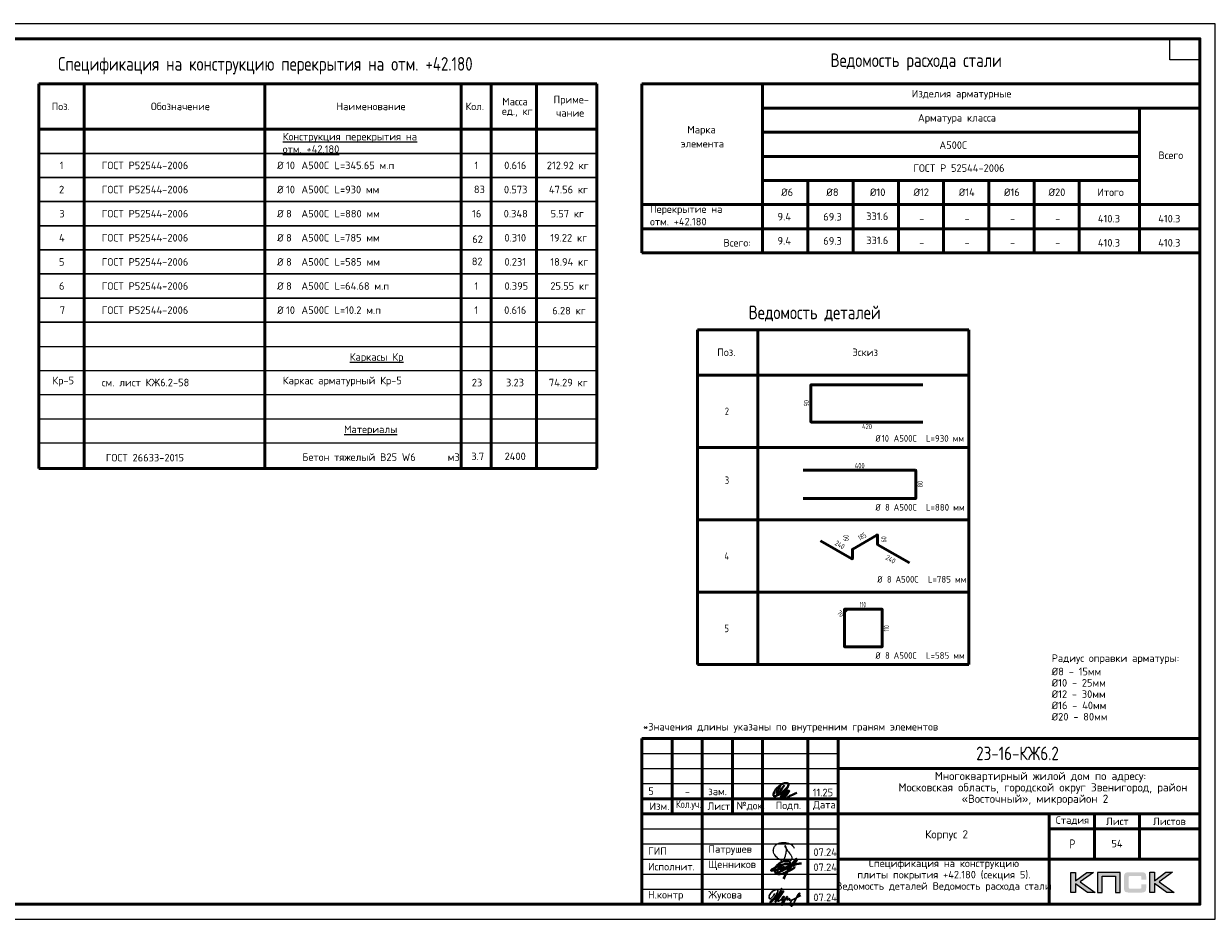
# Model space of a CAD drawing. Header units: millimetres. Extents: x 40580 to 1930067, y -240640 to 81020.
# Tile 679 of 686: x 1867950 to 1907227, y -239550 to -209850. Entities that reach past the tile are written whole.
import ezdxf

# ---------------------------------------------------------------- set-up
doc = ezdxf.new("R2010")
doc.units = ezdxf.units.MM
doc.layers.add('Standard', color=7, linetype='Continuous', lineweight=25)
doc.layers.add('Основная', color=7, linetype='Continuous', lineweight=40)
doc.styles.add('GOST 2.304', font='isocpeur.ttf', dxfattribs={"width": 0.8})
doc.styles.add('ISOCPEUR', font='isocpeur.ttf')

# ---------------------------------------------------------------- blocks, each defined once
blk = doc.blocks.new('яяя')
at = {"lineweight": 30}
for points in [[(345424, 110432), (345425, 110410), (345424, 110397), (345417, 110379), (345406, 110350), (345390, 110319), (345357, 110275), (345310, 110221), (345265, 110176), (345198, 110110), (345161, 110077), (345133, 110066), (345116, 110066), (345102, 110075), (345090, 110091), (345082, 110115), (345074, 110146), (345066, 110182), (345064, 110206), (345067, 110234), (345077, 110278), (345095, 110320), (345114, 110361), (345134, 110395), (345159, 110428), (345195, 110469), (345228, 110506), (345284, 110560), (345331, 110595), (345379, 110625), (345435, 110648), (345486, 110670), (345532, 110686), (345573, 110696), (345605, 110698), (345621, 110695), (345635, 110687), (345648, 110671), (345656, 110649), (345659, 110625), (345659, 110583), (345656, 110553), (345647, 110523), (345635, 110489), (345387, 110033), (345349, 109985), (345311, 109948), (345247, 109889), (345209, 109858), (345192, 109844), (345180, 109837), (345157, 109833), (345150, 109835), (345140, 109842), (345135, 109856), (345138, 109881), (345148, 109892), (345183, 109930), (345267, 110024), (345343, 110105), (345455, 110213), (345617, 110343), (345775, 110456), (345811, 110526), (345838, 110607), (345890, 110740), (345902, 110771), (345698, 110295), (345672, 110226), (345626, 110132), (345572, 110032), (345518, 109953), (345481, 109918), (345497, 110001), (345567, 110147), (345655, 110301), (345760, 110442)], [(345481, 109918), (345476, 109896), (345475, 109874), (345485, 109861), (345506, 109866), (345539, 109891), (345632, 109983), (345968, 110450), (346022, 110527), (346029, 110560), (346027, 110579), (346026, 110590), (346010, 110605), (345993, 110609), (345975, 110601), (345962, 110584), (345954, 110562), (345857, 110421), (345783, 110292), (345741, 110183), (345701, 110079), (345665, 109985), (345660, 109952), (345666, 109929), (345669, 109915), (345682, 109910), (345702, 109914), (345735, 109941), (345846, 110007), (346065, 110160), (346075, 110193), (346070, 110217), (346066, 110236), (346052, 110241), (346030, 110241), (346007, 110228), (345978, 110203), (345960, 110164), (345892, 110010), (345895, 109986), (345904, 109966), (345925, 109964), (345969, 109968), (346045, 110000), (346218, 110114), (346261, 110154), (346280, 110184), (346282, 110210), (346278, 110225), (346263, 110229), (346241, 110222), (346220, 110198), (346162, 110049), (345989, 109904), (345932, 109849), (345906, 109805), (345891, 109739), (345890, 109690), (345899, 109652), (345924, 109647), (345956, 109655), (345980, 109674), (346058, 109838), (346158, 110046), (346261, 110098), (346314, 110120), (346292, 110079), (346269, 110036), (346261, 110008), (346267, 109998), (346293, 109998), (346363, 110039), (346445, 110095), (346421, 110068), (346414, 110040), (346407, 110011), (346416, 109990), (346466, 109972), (346509, 109977), (346574, 109984), (347172, 110293)], [(346586, 109971), (346543, 109917), (346509, 109873), (346489, 109825), (346475, 109767), (346472, 109710), (346478, 109675), (346485, 109641), (346501, 109621), (346517, 109602), (346542, 109589), (346568, 109592), (346605, 109620), (346680, 109731), (346736, 109842), (346865, 110115), (346962, 110290), (346969, 110318), (346979, 110360), (347013, 110403), (347056, 110434), (347091, 110450), (347109, 110450), (347121, 110434), (347115, 110405), (347072, 110355), (347012, 110307), (346924, 110222)]]:
    blk.add_lwpolyline(points, dxfattribs=at)
blk = doc.blocks.new('Из_буфера32210')
at = {"color": 7, "lineweight": 25}
blk.add_lwpolyline([(357, 84), (386, 160), (399, 213), (405, 239), (412, 268), (420, 299), (427, 339), (434, 380), (437, 414), (438, 442), (436, 466), (430, 489), (425, 504), (417, 519), (409, 531), (405, 535), (403, 536), (400, 539), (394, 541), (387, 543), (383, 542), (379, 539), (377, 534), (377, 528), (379, 523), (438, 428), (470, 382), (484, 365), (504, 341), (528, 310), (551, 280), (562, 264), (575, 247), (582, 235), (589, 220), (599, 198), (606, 184), (610, 167), (611, 155), (612, 143), (611, 127), (609, 116), (603, 96), (596, 82), (588, 69), (579, 56), (563, 43), (551, 34), (539, 25), (524, 16), (511, 10), (494, 5), (481, 3), (456, 0), (432, 1), (415, 3), (396, 6), (375, 11), (355, 19), (336, 24), (310, 31), (293, 39), (269, 53), (243, 69), (223, 80), (202, 93), (180, 109), (152, 128), (126, 152), (98, 182), (77, 211), (52, 241), (32, 266), (20, 293), (8, 329), (3, 348), (1, 373), (0, 393), (1, 417), (6, 440), (13, 454), (20, 476), (26, 497), (38, 517), (47, 529), (60, 548), (75, 563), (95, 581), (115, 593), (135, 606), (161, 618), (187, 628), (213, 638), (251, 647), (282, 653), (319, 655), (353, 655), (384, 652), (418, 648), (460, 641), (503, 628), (544, 611), (579, 594), (611, 573), (639, 545), (666, 515), (679, 496), (694, 471)], dxfattribs=at)

msp = doc.modelspace()

# ---------------------------------------------------------------- hatches: boundary and pattern name
h = msp.add_hatch(color=256)
h.paths.add_polyline_path([(1903422.9, -237992.8), (1903195.4, -237992.8), (1902823.4, -238272.9), (1902823.4, -237992.8), (1902665.7, -237992.8), (1902665.7, -238664.9), (1902823.4, -238664.9), (1902823.4, -238369.7), (1903225.8, -238664.9), (1903477.5, -238664.9), (1902976.9, -238309.5)])
h.paths.add_polyline_path([(1903705.7, -238119.4), (1904151, -238119.4), (1904151, -238664.9), (1904307.3, -238664.9), (1904307.3, -237992.8), (1904140.7, -237992.8), (1903549.5, -237992.8), (1903549.5, -238151.8), (1903549.5, -238664.9), (1903705.7, -238664.9)])
h.paths.add_polyline_path([(1905445.5, -237989.4), (1905287.8, -237989.4), (1905287.8, -238662.2), (1905445.5, -238662.2), (1905445.5, -238366.2), (1905847.9, -238662.2), (1906099.6, -238662.2), (1905599, -238306), (1906045, -237989.4), (1905818.2, -237989.4), (1905445.5, -238269.4)])
msp.add_hatch(color=256).paths.add_polyline_path([(1905156.4, -238064), (1905154.4, -238056.4), (1905151.6, -238050.2), (1905148.1, -238044), (1905144.7, -238037.8), (1905141.2, -238032.9), (1905137.1, -238028.1), (1905132.9, -238023.2), (1905128.8, -238019.1), (1905123.2, -238015.6), (1905117.7, -238011.5), (1905111.5, -238008), (1905104.6, -238005.3), (1905097.7, -238002.5), (1905090.1, -237999.7), (1905082.4, -237997.7), (1905064.5, -237994.2), (1905045.1, -237991.4), (1905023.7, -237990), (1905000.2, -237989.4), (1904599.1, -237989.4), (1904575.6, -237990), (1904554.9, -237991.4), (1904534.8, -237994.2), (1904517.5, -237997.7), (1904509.2, -238000.4), (1904501.6, -238002.5), (1904494.7, -238005.3), (1904488.5, -238008.7), (1904482.2, -238011.5), (1904476, -238015.6), (1904471.2, -238019.1), (1904466.3, -238023.2), (1904462.2, -238028.1), (1904458.7, -238032.9), (1904454.6, -238037.8), (1904451.1, -238044), (1904448.4, -238050.2), (1904445.6, -238057.1), (1904442.8, -238064), (1904440.8, -238071.6), (1904437.3, -238088.2), (1904434.5, -238106.2), (1904432.5, -238126.3), (1904432.5, -238148.4), (1904432.5, -238502.4), (1904432.5, -238524.6), (1904434.5, -238544.6), (1904437.3, -238563.3), (1904440.8, -238579.9), (1904442.8, -238587.5), (1904445.6, -238594.4), (1904448.4, -238601.3), (1904451.1, -238607.5), (1904454.6, -238613.1), (1904458.7, -238618.6), (1904462.2, -238623.4), (1904466.3, -238628.3), (1904471.2, -238632.4), (1904476.7, -238635.9), (1904482.2, -238639.3), (1904488.5, -238642.8), (1904494.7, -238646.3), (1904502.3, -238648.3), (1904509.2, -238651.1), (1904517.5, -238653.2), (1904534.8, -238657.3), (1904554.9, -238659.4), (1904576.3, -238661.5), (1904599.1, -238662.2), (1905000.2, -238662.2), (1905023.7, -238661.5), (1905045.1, -238660.1), (1905064.5, -238657.3), (1905081.8, -238653.9), (1905090.1, -238651.1), (1905097.7, -238649), (1905104.6, -238646.3), (1905111.5, -238642.8), (1905117.7, -238640), (1905123.2, -238635.9), (1905128.8, -238632.4), (1905132.9, -238628.3), (1905137.1, -238624.1), (1905141.2, -238618.6), (1905144.7, -238613.8), (1905148.1, -238607.5), (1905151.6, -238601.3), (1905154.4, -238595.1), (1905156.4, -238587.5), (1905159.2, -238579.9), (1905162.7, -238563.3), (1905165.4, -238545.3), (1905166.8, -238524.6), (1905167.5, -238502.4), (1905167.5, -238391.1), (1905010.5, -238391.1), (1905010.5, -238481.7), (1905010.5, -238487.9), (1905009.8, -238494.1), (1905008.5, -238499.7), (1905007.1, -238505.2), (1905005, -238510), (1905002.9, -238514.2), (1905000.2, -238518.3), (1904996.7, -238521.8), (1904993.2, -238525.2), (1904989.1, -238528), (1904984.3, -238530.1), (1904979.4, -238532.2), (1904974.6, -238533.5), (1904968.4, -238534.2), (1904962.1, -238534.9), (1904955.9, -238535.6), (1904632.3, -238535.6), (1904626.8, -238534.9), (1904621.9, -238534.2), (1904617.8, -238532.2), (1904613.6, -238530.1), (1904609.5, -238527.3), (1904606, -238524.6), (1904602.6, -238521.1), (1904599.8, -238516.9), (1904597, -238512.8), (1904595, -238508.6), (1904592.9, -238503.8), (1904591.5, -238499), (1904589.4, -238489.3), (1904588.7, -238479.6), (1904588.7, -238156.7), (1904588.7, -238151.2), (1904589.4, -238145.6), (1904590.8, -238140.8), (1904592.2, -238135.9), (1904593.6, -238131.8), (1904595.6, -238128.3), (1904598.4, -238124.9), (1904601.2, -238121.4), (1904604.6, -238118.7), (1904608.1, -238115.9), (1904612.2, -238113.8), (1904616.4, -238112.4), (1904621.2, -238111.1), (1904626.1, -238110.4), (1904631.6, -238109.7), (1904637.1, -238109.7), (1904955.9, -238109.7), (1904962.1, -238109.7), (1904968.4, -238110.4), (1904973.9, -238111.7), (1904978.7, -238113.1), (1904983.6, -238115.2), (1904988.4, -238117.3), (1904992.6, -238120.7), (1904996, -238123.5), (1904999.5, -238127.6), (1905002.2, -238131.8), (1905005, -238135.9), (1905007.1, -238140.8), (1905008.5, -238145.6), (1905009.8, -238151.2), (1905010.5, -238157.4), (1905010.5, -238163.6), (1905010.5, -238237.6), (1905167.5, -238237.6), (1905167.5, -238148.4), (1905166.8, -238126.3), (1905165.4, -238106.2), (1905162.7, -238088.2), (1905158.5, -238071.6)])

# ---------------------------------------------------------------- linework, layer by layer
at = {"lineweight": 0}
for points in [[(1902665.7, -238664.9), (1902665.7, -237992.8), (1902823.4, -237992.8), (1902823.4, -238272.9), (1903195.4, -237992.8), (1903422.9, -237992.8), (1902976.9, -238309.5), (1903477.5, -238664.9), (1903225.8, -238664.9), (1902823.4, -238369.7), (1902823.4, -238664.9), (1902665.7, -238664.9)], [(1903705.7, -238664.9), (1903705.7, -238119.4), (1904151, -238119.4), (1904151, -238664.9), (1904307.3, -238664.9), (1904307.3, -237992.8), (1904140.7, -237992.8), (1903549.5, -237992.8), (1903549.5, -238151.8), (1903549.5, -238664.9), (1903705.7, -238664.9)], [(1905287.8, -238662.2), (1905287.8, -237989.4), (1905445.5, -237989.4), (1905445.5, -238269.4), (1905818.2, -237989.4), (1906045, -237989.4), (1905599, -238306), (1906099.6, -238662.2), (1905847.9, -238662.2), (1905445.5, -238366.2), (1905445.5, -238662.2), (1905287.8, -238662.2)]]:
    msp.add_lwpolyline(points, close=True, dxfattribs=at)
at = {"layer": 'Standard', "color": 7, "linetype": 'Continuous', "lineweight": 50, "transparency": 33554687}
for p, q in [((1868450, -211849.7), (1886950, -211849.7)), ((1868450, -224599.7), (1868450, -211849.7)), ((1869950, -211849.7), (1869950, -224599.7)), ((1875950, -211849.7), (1875950, -224599.7)), ((1882450, -211849.7), (1882450, -224599.7)), ((1883450, -211849.7), (1883450, -224599.7)), ((1884950, -211849.7), (1884950, -224599.7)), ((1886950, -211849.7), (1886950, -224599.7)), ((1888450, -211849.7), (1888450, -217449.7)), ((1888450, -211849.7), (1906950, -211849.7)), ((1892450, -211849.7), (1892450, -217449.7)), ((1906950, -211849.7), (1906950, -217449.7)), ((1892450, -212649.7), (1906950, -212649.7)), ((1904950, -212649.7), (1904950, -217449.7)), ((1906950, -212649.7), (1906950, -217449.7)), ((1868450, -213349.7), (1886950, -213349.7)), ((1892450, -213449.7), (1892450, -217449.7)), ((1892450, -213449.7), (1904950, -213449.7)), ((1892450, -214249.7), (1904950, -214249.7)), ((1892450, -215049.7), (1892450, -217449.7)), ((1892450, -215049.7), (1892450, -217449.7)), ((1892450, -215049.7), (1892450, -217449.7)), ((1892450, -215049.7), (1892450, -217449.7)), ((1892450, -215049.7), (1892450, -217449.7)), ((1892450, -215049.7), (1904950, -215049.7)), ((1893950, -215049.7), (1893950, -217449.7)), ((1893950, -215049.7), (1893950, -217449.7)), ((1895450, -215049.7), (1895450, -217449.7)), ((1896950, -215049.7), (1896950, -217449.7)), ((1898450, -215049.7), (1898450, -217449.7)), ((1899950, -215049.7), (1899950, -217449.7)), ((1901450, -215049.7), (1901450, -217449.7)), ((1902950, -215049.7), (1902950, -217449.7)), ((1902950, -215049.7), (1902950, -217449.7)), ((1888450, -215849.7), (1906950, -215849.7)), ((1888450, -216649.7), (1906950, -216649.7)), ((1888450, -217449.7), (1906950, -217449.7)), ((1906950, -217449.7), (1888450, -217449.7)), ((1888450, -217449.7), (1906950, -217449.7)), ((1890285.7, -220003), (1899285.7, -220003)), ((1890285.7, -221503), (1890285.7, -220003)), ((1892285.7, -221503), (1892285.7, -220003)), ((1899285.7, -221503), (1899285.7, -220003)), ((1899285.7, -221503), (1899285.7, -220003)), ((1890285.7, -221503), (1899285.7, -221503)), ((1890285.7, -221503), (1890285.7, -223903)), ((1890285.7, -221503), (1899285.7, -221503)), ((1892285.7, -221503), (1892285.7, -223903)), ((1899285.7, -221503), (1899285.7, -223903)), ((1899285.7, -221503), (1899285.7, -223903)), ((1894046.8, -223045.5), (1894046.8, -221841.8)), ((1894063.9, -221824.7), (1897760.4, -221824.7)), ((1897760.4, -223062.6), (1894063.9, -223062.6)), ((1890285.7, -223903), (1899285.7, -223903)), ((1890285.7, -223903), (1890285.7, -226303)), ((1890285.7, -223903), (1899285.7, -223903)), ((1892285.7, -223903), (1892285.7, -226303)), ((1899285.7, -223903), (1899285.7, -226303)), ((1899285.7, -223903), (1899285.7, -226303)), ((1868450, -224599.7), (1886950, -224599.7)), ((1893791, -224659.7), (1897517.1, -224659.7)), ((1897528.1, -224670.7), (1897528.1, -225583)), ((1897517.1, -225594), (1893791, -225594)), ((1890285.7, -226303), (1899285.7, -226303)), ((1890285.7, -226303), (1890285.7, -231103)), ((1890285.7, -226303), (1899285.7, -226303)), ((1892285.7, -226303), (1892285.7, -231103)), ((1899285.7, -226303), (1899285.7, -231103)), ((1899285.7, -226303), (1899285.7, -231103)), ((1895404.2, -227593.3), (1894374.2, -226998.6)), ((1896239.9, -226806.1), (1895435.4, -227270.6)), ((1896263.3, -227115.3), (1896263.3, -226819.6)), ((1895427.6, -227284.1), (1895427.6, -227579.8)), ((1897316.7, -227732.4), (1896271.1, -227128.8)), ((1890285.7, -228703), (1899285.7, -228703)), ((1895164.2, -229325.3), (1895164.2, -229276.3)), ((1895164.2, -230503.1), (1895164.2, -229276.3)), ((1895205.5, -229371.1), (1895167.4, -229333)), ((1895175, -229265.5), (1896401.9, -229265.5)), ((1895175, -229265.5), (1895224, -229265.5)), ((1895231.7, -229268.6), (1895269.8, -229306.8)), ((1896412.7, -229276.3), (1896412.7, -230503.1)), ((1896401.9, -230514), (1895175, -230514)), ((1890285.7, -231103), (1899285.7, -231103)), ((1888450, -239049.8), (1888450, -233549.8)), ((1888450, -233549.8), (1906950, -233549.8)), ((1889450, -236049.8), (1889450, -233549.8)), ((1890450, -239049.8), (1890450, -233549.8)), ((1891450, -236049.8), (1891450, -233549.8)), ((1892450, -239049.8), (1892450, -233549.8)), ((1893950, -239049.8), (1893950, -233549.8)), ((1894950, -239049.8), (1894950, -233549.8)), ((1894950, -234549.8), (1906950, -234549.8)), ((1888450, -235549.8), (1894950, -235549.8)), ((1888450, -235549.8), (1894950, -235549.8)), ((1888450, -236049.8), (1894950, -236049.8)), ((1888450, -236049.8), (1894950, -236049.8)), ((1894950, -236049.8), (1906950, -236049.8)), ((1901950, -237549.8), (1901950, -236049.8)), ((1903450, -237549.8), (1903450, -236049.8)), ((1904950, -237549.8), (1904950, -236049.8)), ((1901950, -236549.8), (1906950, -236549.8)), ((1894950, -237549.8), (1906950, -237549.8)), ((1901950, -239049.8), (1901950, -237549.8)), ((1901950, -239049.8), (1901950, -237549.8))]:
    msp.add_line(p, q, dxfattribs=at)
at = {"layer": 'Standard', "color": 7, "linetype": 'Continuous', "lineweight": 13, "transparency": 33554687}
for p, q in [((1868450, -214149.7), (1886950, -214149.7)), ((1868450, -214149.7), (1868450, -214949.7)), ((1886950, -214149.7), (1868450, -214149.7)), ((1869950, -214149.7), (1869950, -214949.7)), ((1875950, -214149.7), (1875950, -214949.7)), ((1882450, -214149.7), (1882450, -214949.7)), ((1883450, -214149.7), (1883450, -214949.7)), ((1884950, -214149.7), (1884950, -214949.7)), ((1886950, -214149.7), (1886950, -214949.7)), ((1868450, -214949.7), (1886950, -214949.7)), ((1886950, -214949.7), (1868450, -214949.7)), ((1868450, -214949.7), (1868450, -215749.7)), ((1869950, -214949.7), (1869950, -215749.7)), ((1875950, -214949.7), (1875950, -215749.7)), ((1882450, -214949.7), (1882450, -215749.7)), ((1883450, -214949.7), (1883450, -215749.7)), ((1884950, -214949.7), (1884950, -215749.7)), ((1886950, -214949.7), (1886950, -215749.7)), ((1868450, -215749.7), (1886950, -215749.7)), ((1886950, -215749.7), (1868450, -215749.7)), ((1868450, -215749.7), (1868450, -216549.7)), ((1869950, -215749.7), (1869950, -216549.7)), ((1875950, -215749.7), (1875950, -216549.7)), ((1882450, -215749.7), (1882450, -216549.7)), ((1883450, -215749.7), (1883450, -216549.7)), ((1884950, -215749.7), (1884950, -216549.7)), ((1886950, -215749.7), (1886950, -216549.7)), ((1868450, -216549.7), (1886950, -216549.7)), ((1886950, -216549.7), (1868450, -216549.7)), ((1868450, -216549.7), (1868450, -217349.7)), ((1869950, -216549.7), (1869950, -217349.7)), ((1875950, -216549.7), (1875950, -217349.7)), ((1882450, -216549.7), (1882450, -217349.7)), ((1883450, -216549.7), (1883450, -217349.7)), ((1884950, -216549.7), (1884950, -217349.7)), ((1886950, -216549.7), (1886950, -217349.7)), ((1888450, -216649.7), (1906950, -216649.7)), ((1888450, -216649.7), (1906950, -216649.7)), ((1888450, -216649.7), (1906950, -216649.7)), ((1888450, -216649.7), (1906950, -216649.7)), ((1888450, -216649.7), (1906950, -216649.7)), ((1888450, -216649.7), (1906950, -216649.7)), ((1888450, -216649.7), (1906950, -216649.7)), ((1888450, -216649.7), (1906950, -216649.7)), ((1888450, -216649.7), (1906950, -216649.7)), ((1868450, -217349.7), (1886950, -217349.7)), ((1886950, -217349.7), (1868450, -217349.7)), ((1868450, -217349.7), (1868450, -218149.7)), ((1869950, -217349.7), (1869950, -218149.7)), ((1875950, -217349.7), (1875950, -218149.7)), ((1882450, -217349.7), (1882450, -218149.7)), ((1883450, -217349.7), (1883450, -218149.7)), ((1884950, -217349.7), (1884950, -218149.7)), ((1886950, -217349.7), (1886950, -218149.7)), ((1868450, -218149.7), (1886950, -218149.7)), ((1886950, -218149.7), (1868450, -218149.7)), ((1868450, -218949.7), (1886950, -218949.7)), ((1886950, -218949.7), (1868450, -218949.7)), ((1868450, -219749.7), (1886950, -219749.7)), ((1886950, -219749.7), (1868450, -219749.7)), ((1868450, -220549.7), (1886950, -220549.7)), ((1868450, -221349.7), (1886950, -221349.7)), ((1868450, -222149.7), (1886950, -222149.7)), ((1868450, -222949.7), (1886950, -222949.7)), ((1868450, -223749.7), (1886950, -223749.7)), ((1888450, -234049.8), (1894950, -234049.8)), ((1888450, -234549.8), (1894950, -234549.8)), ((1888450, -235049.8), (1894950, -235049.8)), ((1888450, -236549.8), (1894950, -236549.8)), ((1888450, -237049.8), (1894950, -237049.8)), ((1888450, -237049.8), (1894950, -237049.8)), ((1888450, -237549.8), (1894950, -237549.8)), ((1888450, -237549.8), (1894950, -237549.8)), ((1888450, -238049.8), (1894950, -238049.8)), ((1888450, -238549.8), (1894950, -238549.8))]:
    msp.add_line(p, q, dxfattribs=at)
at = {"layer": 'Standard', "color": 7, "linetype": 'Continuous', "lineweight": 35, "transparency": 33554687}
for p, q in [((1890285.7, -220003), (1899285.7, -220003)), ((1890285.7, -221503), (1890285.7, -220003)), ((1890285.7, -220003), (1890285.7, -223903)), ((1892285.7, -220003), (1892285.7, -223903)), ((1899285.7, -221503), (1899285.7, -220003)), ((1899285.7, -220003), (1899285.7, -223903)), ((1899285.7, -221503), (1899285.7, -220003)), ((1899285.7, -220003), (1899285.7, -223903)), ((1899285.7, -221503), (1890285.7, -221503)), ((1890285.7, -222403), (1890285.7, -226303)), ((1890285.7, -224803), (1890285.7, -231103))]:
    msp.add_line(p, q, dxfattribs=at)
at = {"layer": 'Standard', "color": 7, "linetype": 'Continuous', "lineweight": -3, "transparency": 33554687}
for p, q in [((1890285.7, -223903), (1899285.7, -223903)), ((1890285.7, -226303), (1899285.7, -226303)), ((1890285.7, -228703), (1899285.7, -228703)), ((1890285.7, -231103), (1899285.7, -231103))]:
    msp.add_line(p, q, dxfattribs=at)
at = {"layer": 'Standard', "color": 7, "linetype": 'Continuous', "lineweight": 25, "transparency": 33554687}
for p, q in [((1906950, -239049.8), (1906950, -233549.8)), ((1888450, -239049.8), (1906950, -239049.8)), ((1888450, -239049.8), (1906950, -239049.8)), ((1888450, -239049.8), (1906950, -239049.8))]:
    msp.add_line(p, q, dxfattribs=at)
at = {"layer": 'Standard', "color": 7, "linetype": 'Continuous', "lineweight": 13, "transparency": 33554687}
msp.add_lwpolyline([(1865450, -239549.7), (1907450, -239549.7), (1907450, -209849.7), (1865450, -209849.7), (1865450, -239549.7)], close=True, dxfattribs=at)
at = {"layer": 'Standard', "color": 7, "linetype": 'Continuous', "lineweight": 50, "transparency": 33554687}
msp.add_lwpolyline([(1867450, -210349.7), (1906950, -210349.7), (1906950, -239049.7), (1867450, -239049.7), (1867450, -210349.7)], close=True, dxfattribs=at)
at = {"layer": 'Standard', "color": 7, "linetype": 'Continuous', "lineweight": 25, "transparency": 33554687}
msp.add_lwpolyline([(1906950, -210349.7), (1906950, -211049.7), (1905950, -211049.7), (1905950, -210349.7), (1906950, -210349.7)], close=True, dxfattribs=at)
at = {"layer": 'Standard', "color": 7, "linetype": 'Continuous', "lineweight": 50, "transparency": 33554687}
for centre, radius, start, end in [((1894063.9, -221841.8), 17.1, 90, 180), ((1894063.9, -223045.5), 17.1, 180, 270), ((1897517.1, -224670.7), 11, 0, 90), ((1897517.1, -225583), 11, 270, 0), ((1896247.7, -226819.6), 15.6, 0, 120), ((1895443.2, -227284.1), 15.6, 120, 180), ((1896278.9, -227115.3), 15.6, 180, 240), ((1895412, -227579.8), 15.6, 240, 0), ((1895175, -229276.3), 10.8, 90, 180), ((1895175, -229276.3), 10.8, 90, 180), ((1895175, -229325.3), 10.8, 180, 225), ((1895224, -229276.3), 10.8, 45, 90), ((1896401.9, -229276.3), 10.8, 0, 90), ((1895175, -230503.1), 10.8, 180, 270), ((1896401.9, -230503.1), 10.8, 270, 0)]:
    msp.add_arc(centre, radius, start, end, dxfattribs=at)
at = {"layer": 'Основная', "color": 7, "ltscale": 100}
msp.add_spline([(1893042.8, -235112.3), (1892973.4, -235238.6), (1892916.4, -235360.5), (1892916.4, -235388.5), (1892951, -235370.6), (1893048.3, -235265.5), (1893160.2, -235117.8), (1893079.7, -235221.9), (1893017, -235316.9), (1893024.9, -235378.4), (1893084.1, -235372.8), (1893162.4, -235306.9), (1893254.1, -235198.4), (1893305.6, -235094.4), (1893298.9, -235046.3), (1893214.6, -235030), (1893140.1, -235040.7), (1893010.3, -235125.7), (1892892.9, -235235.3), (1892835.8, -235332.6), (1892814.6, -235405.3), (1892815.7, -235452.2), (1892856, -235470.1), (1892924.2, -235446.7), (1893112.1, -235321.4), (1893266.4, -235193.9), (1893110.7, -235404.8), (1893055.2, -235502.1), (1893055.1, -235520.5), (1893088.6, -235503.7), (1893182.6, -235406.4), (1893307.8, -235291.2), (1893326.8, -235286.7), (1893308.9, -235329.2), (1893231.9, -235441.1), (1893184.8, -235528.3), (1893191.5, -235547.3), (1893227.3, -235538.4), (1893390.6, -235438.8), (1893585.2, -235360.5)], degree=3, dxfattribs=at)
at = {"layer": 'Основная'}
for points in [[(1893143.2, -238208.5), (1893261.8, -237977.3), (1893412, -237765.4), (1893503.5, -237606.8), (1893527.6, -237573.5), (1893549.1, -237551.5), (1893561, -237549.2), (1893567.9, -237548.3), (1893573.1, -237549.7), (1893577.1, -237552.5), (1893579.2, -237556.7), (1893580, -237559.8), (1893582.2, -237566.7), (1893581.7, -237570.2), (1893581.5, -237577.6), (1893580, -237581.5), (1893578.9, -237593), (1893566.4, -237619.1), (1893537.1, -237662.5), (1893488.8, -237714.7), (1893430.1, -237756.6), (1893395.3, -237777.5), (1893376.1, -237781.4), (1893201.3, -237829.9), (1893007.5, -237874.5), (1892872.2, -237913.3), (1892791.5, -237933.1), (1892747.5, -237935.1), (1892726.9, -237924.6), (1892738.3, -237915.2), (1892748.6, -237901.6), (1892766, -237890.2), (1892829.3, -237852.4), (1892918.5, -237809.3), (1893008.4, -237770.1), (1893094.5, -237742.7), (1893178.4, -237725), (1893282.1, -237721.3), (1893329.9, -237718.6)], [(1893504.7, -237796.1), (1893502.2, -237836.1), (1893483.9, -237851), (1893452.3, -237876.8), (1893373.2, -237922.6), (1893293.4, -237954.2), (1893220.2, -237989.9), (1893062.8, -238046.1), (1892969.7, -238047.2), (1892925.9, -238036.1), (1892897.6, -238018.4), (1892880.4, -238007.3), (1892864.3, -237978.4), (1892854.9, -237949.6), (1892859.9, -237896.4), (1892866, -237856.4), (1892892, -237806.5), (1892922.9, -237766.8), (1892972.4, -237719.5), (1893015.7, -237682.9), (1893075.6, -237652.9), (1893138.3, -237622.4), (1893202, -237600.2), (1893241.1, -237594.7), (1893289.1, -237598.6), (1893310.7, -237610.8), (1893334.8, -237628.9), (1893348.4, -237645.7), (1893365.6, -237668.4), (1893366.7, -237698.9), (1893365.1, -237715), (1893360.7, -237735.3), (1893354, -237751.1), (1893342.9, -237761.1), (1893330.1, -237761.1), (1893319.6, -237754.4), (1893320.7, -237730), (1893331.2, -237717.8), (1893380.5, -237734.2), (1893403.5, -237745.6), (1893455.2, -237764.1), (1893470.6, -237771.5), (1893480.7, -237778.2)], [(1893077.2, -237916.2), (1893076.1, -237834.4), (1893066.9, -237811.9), (1893045.4, -237803.4), (1893028.4, -237814.1), (1893010.7, -237829.2), (1892987.8, -237855.5), (1892965.2, -237879.1), (1892948.6, -237905), (1892944.9, -237926.5), (1892938.2, -237963.8), (1892941.6, -237978.2), (1892955.6, -238000.8), (1892977, -238003.4), (1893005.5, -237990.1), (1893029.5, -237959.7), (1893047.7, -237942.4), (1893071.3, -237923.1), (1893108.7, -237854.7), (1893129.4, -237821.5), (1893147.1, -237800), (1893080.2, -237908.4), (1893082, -237929.8), (1893086.5, -237948.6), (1893107.5, -237937.2), (1893132.3, -237924.6), (1893164.5, -237895), (1893167.4, -237889.9), (1893176.3, -237861), (1893181.5, -237846.2), (1893183.3, -237840.3), (1893179.6, -237876.6), (1893182.6, -237889.5), (1893198.9, -237888.8), (1893221, -237882.1), (1893240.6, -237849.2), (1893242.5, -237830.3), (1893232.9, -237881), (1893242.5, -237881.4), (1893275, -237869.2), (1893299.8, -237851.8), (1893302.7, -237818.1), (1893304.6, -237803.7), (1893307.5, -237834.4), (1893326, -237835.5), (1893343.4, -237833.3), (1893356.3, -237798.9), (1893358.9, -237790.8), (1893358.6, -237798.6), (1893353.8, -237824.1), (1893370, -237828.5)], [(1893408.2, -237771.6), (1893468, -237753.4), (1893539.3, -237731.4), (1893577.5, -237723.4), (1893646.9, -237704.9), (1893702.8, -237698.3), (1893743.5, -237699)]]:
    msp.add_spline(points, degree=3, dxfattribs=at)

# ---------------------------------------------------------------- block references
at = {"color": 1, "ltscale": 100}
msp.add_blockref('Из_буфера32210', (1892805, -237656), dxfattribs=at)
at = {"color": 2, "lineweight": 60, "xscale": 0.5, "yscale": 0.5, "zscale": 0.5}
msp.add_blockref('яяя', (1720129.3, -293908.3), dxfattribs=at)

# ---------------------------------------------------------------- texts
at = {"layer": 'Standard', "color": 7, "linetype": 'Continuous', "lineweight": 50, "transparency": 33554687, "char_height": 450, "attachment_point": 7, "style": 'GOST 2.304'}
for s, insert, width in [('Спецификация\\~на\\~конструкцию\\~перекрытия\\~на\\~отм.\\~+42.180', (1869092.4, -211529.8), 13942.621), ('Ведомость\\~расхода\\~стали', (1894700, -211408.1), 6236.951), ('Ведомость\\~деталей', (1891986.5, -219720.9), 4765.912), ('23-16-КЖ6.2', (1899532.5, -234274.7), 3070.526)]:
    msp.add_mtext(s, dxfattribs=dict(at, insert=insert, width=width))
at = {"layer": 'Standard', "color": 7, "linetype": 'Continuous', "lineweight": 25, "transparency": 33554687, "style": 'ISOCPEUR'}
for s, insert, char_height, width, attachment_point in [('Изделия\\~арматурные', (1897393.7, -212363.6), 250, 2745.343, 7), ('Поз.', (1868875.8, -212717.5), 250, 613.446, 7), ('Обозначение', (1872166.6, -212717.5), 250, 1697.278, 7), ('Наименование', (1878319.2, -212717.5), 250, 1866.052, 7), ('Кол.', (1882599.8, -212717.5), 250, 622.388, 7), ('Масса', (1883816.6, -212558.5), 250, 888.965, 7), ('Приме-', (1885516.2, -212558.5), 250, 1013.226, 7), ('ед.,\\~кг', (1883806.2, -212933.5), 250, 906.665, 7), ('чание', (1885603.7, -212933.5), 250, 835.693, 7), ('Арматура\\~класса', (1897600, -213163.6), 250, 2327.869, 7), ('Марка', (1889952.5, -213555.4), 250, 888.965, 7), ('{\\LКонструкция\\~перекрытия\\~на\\~\\Pотм.\\~+42.180}', (1876539.6, -214135), 250, 5454.169, 7), ('элемента', (1889731.6, -213955.4), 250, 1333.093, 7), ('А500С', (1898310.4, -214002.7), 250, 906.482, 7), ('Всего', (1905572.1, -214337.4), 250, 853.387, 7), ('1', (1869145.8, -214674.7), 250, 231.561, 7), ('ГОСТ\\~Р52544-2006', (1870540, -214674.7), 250, 2540.601, 7), ('Ø', (1876350, -214674.7), 250, 288.007, 7), ('10', (1876648.9, -214674.7), 250, 391.394, 7), ('А500С', (1877156.8, -214674.7), 250, 906.482, 7), ('L=345.65\\~м.п', (1878257.5, -214674.7), 250, 1847.614, 7), ('1', (1882895.8, -214674.7), 250, 231.555, 7), ('0.616', (1883881.2, -214674.7), 250, 764.343, 7), ('212.92\\~кг', (1885293.7, -214674.7), 250, 1439.459, 7), ('ГОСТ\\~Р\\~52544-2006', (1897445.8, -214763.6), 250, 2647.174, 7), ('2', (1869120.8, -215474.7), 250, 284.839, 7), ('ГОСТ\\~Р52544-2006', (1870540, -215474.7), 250, 2540.601, 7), ('Ø', (1876350, -215474.7), 250, 288.007, 7), ('10', (1876648.9, -215474.7), 250, 391.394, 7), ('А500С', (1877156.8, -215474.7), 250, 906.482, 7), ('L=930\\~мм', (1878257.5, -215474.7), 250, 1261.548, 7), ('83', (1882877, -215469.5), 250, 586.816, 7), ('0.573', (1883872.9, -215474.7), 250, 782.22, 7), ('47.56\\~кг', (1885364.6, -215474.7), 250, 1297.314, 7), ('Ø6', (1893062.6, -215563.6), 250, 447.845, 7), ('Ø8', (1894562.6, -215563.6), 250, 447.845, 7), ('Ø10', (1896008.4, -215563.6), 250, 554.388, 7), ('Ø12', (1897453.4, -215563.6), 250, 554.395, 7), ('Ø14', (1898953.4, -215563.6), 250, 554.395, 7), ('Ø16', (1900453.4, -215563.6), 250, 554.395, 7), ('Ø20', (1901928.4, -215563.6), 250, 607.684, 7), ('Итого', (1903546.4, -215563.6), 250, 906.665, 7), ('3', (1869129.1, -216274.7), 250, 267.139, 7), ('ГОСТ\\~Р52544-2006', (1870540, -216274.7), 250, 2540.601, 7), ('Ø', (1876350, -216274.7), 250, 288.007, 7), ('8', (1876648.9, -216274.7), 250, 284.839, 7), ('А500С', (1877156.8, -216274.7), 250, 906.482, 7), ('L=880\\~мм', (1878257.5, -216274.7), 250, 1279.248, 7), ('16', (1882816.6, -216274.7), 250, 391.4, 7), ('0.348', (1883864.6, -216274.7), 250, 799.927, 7), ('5.57\\~кг', (1885418.7, -216274.7), 250, 1190.765, 7), ('Перекрытие\\~на\\~\\Pотм.\\~+42.180', (1888716.3, -216539.7), 250, 3713.11, 7), ('9.4', (1892943.7, -216374.7), 250, 640.082, 7), ('69.3', (1894461.7, -216378.2), 250, 799.927, 7), ('331.6', (1895885.1, -216359.8), 250, 959.766, 7), ('-', (1897642.7, -216440.8), 250, 267.139, 7), ('-', (1899145.5, -216440.8), 250, 267.139, 7), ('-', (1900651.2, -216440.8), 250, 267.139, 7), ('-', (1902151.2, -216440.8), 250, 267.139, 7), ('410.3', (1903565.8, -216440.8), 250, 942.059, 7), ('410.3', (1905565.8, -216440.8), 250, 942.059, 7), ('4', (1869120.8, -217074.7), 250, 284.839, 7), ('ГОСТ\\~Р52544-2006', (1870540, -217074.7), 250, 2540.601, 7), ('Ø', (1876350, -217074.7), 250, 288.007, 7), ('8', (1876648.9, -217074.7), 250, 284.839, 7), ('А500С', (1877156.8, -217074.7), 250, 906.482, 7), ('L=785\\~мм', (1878257.5, -217074.7), 250, 1261.548, 7), ('62', (1882822, -217121.5), 250, 604.51, 7), ('0.310', (1883889.6, -217074.7), 250, 746.643, 7), ('19.22\\~кг', (1885410.4, -217074.7), 250, 1208.453, 7), ('Всего:', (1891151.3, -217240.8), 250, 905.554, 7), ('9.4', (1892943.7, -217174.7), 250, 640.082, 7), ('69.3', (1894461.7, -217178.2), 250, 799.927, 7), ('331.6', (1895885.1, -217159.8), 250, 959.766, 7), ('-', (1897642.7, -217240.8), 250, 267.139, 7), ('-', (1899145.5, -217240.8), 250, 267.139, 7), ('-', (1900651.2, -217240.8), 250, 267.139, 7), ('-', (1902151.2, -217240.8), 250, 267.139, 7), ('410.3', (1903565.8, -217240.8), 250, 942.059, 7), ('410.3', (1905565.8, -217240.8), 250, 942.059, 7), ('5', (1869120.8, -217874.7), 250, 284.839, 7), ('ГОСТ\\~Р52544-2006', (1870540, -217874.7), 250, 2540.601, 7), ('Ø', (1876350, -217874.7), 250, 288.007, 7), ('8', (1876648.9, -217874.7), 250, 284.839, 7), ('А500С', (1877156.8, -217874.7), 250, 906.482, 7), ('L=585\\~мм', (1878257.5, -217874.7), 250, 1261.548, 7), ('82', (1882807.3, -217858.9), 250, 604.51, 7), ('0.231', (1883889.6, -217874.7), 250, 746.643, 7), ('18.94\\~кг', (1885410.4, -217874.7), 250, 1208.453, 7), ('6', (1869120.8, -218674.7), 250, 284.839, 7), ('ГОСТ\\~Р52544-2006', (1870540, -218674.7), 250, 2540.601, 7), ('Ø', (1876350, -218674.7), 250, 288.007, 7), ('8', (1876648.9, -218674.7), 250, 284.839, 7), ('А500С', (1877156.8, -218674.7), 250, 906.482, 7), ('L=64.68\\~м.п', (1878257.5, -218674.7), 250, 1847.614, 7), ('1', (1882895.8, -218674.7), 250, 231.555, 7), ('0.395', (1883889.6, -218674.7), 250, 746.643, 7), ('25.55\\~кг', (1885410.4, -218674.7), 250, 1208.453, 7), ('7', (1869145.8, -219474.7), 250, 231.561, 7), ('ГОСТ\\~Р52544-2006', (1870540, -219474.7), 250, 2540.601, 7), ('Ø', (1876350, -219474.7), 250, 288.007, 7), ('10', (1876648.9, -219474.7), 250, 391.394, 7), ('А500С', (1877156.8, -219474.7), 250, 906.482, 7), ('L=10.2\\~м.п', (1878257.5, -219474.7), 250, 1847.614, 7), ('1', (1882895.8, -219474.7), 250, 231.555, 7), ('0.616', (1883881.2, -219474.7), 250, 764.343, 7), ('6.28\\~кг', (1885476, -219490.4), 250, 1439.459, 7), ('Поз.', (1890944, -220870.7), 250, 613.452, 7), ('Эскиз', (1895427.3, -220870.7), 250, 844.452, 7), ('{\\LКаркасы\\~Кр}', (1878760.1, -221094.1), 250, 1563.892, 7), ('Каркас\\~арматурный\\~Кр-5', (1876540, -221874.7), 250, 3304.95, 7), ('Кр-5', (1868900, -221874.7), 250, 711.255, 7), ('см.\\~лист\\~КЖ6.2-58', (1870540, -221874.7), 250, 2487.518, 7), ('23', (1882808.3, -221874.7), 250, 444.678, 7), ('3.23', (1883941.6, -221874.7), 250, 622.388, 7), ('74.29\\~кг', (1885364.6, -221874.7), 250, 1315.021, 7), ('\\W0.78;2', (1891198.2, -222828), 250, 272.355, 7), ('{\\LМатериалы}', (1878572.6, -223494.1), 250, 1528.503, 7), ('\\W0.83;Ø', (1896192.2, -223711.3), 220, 311.668, 7), ('\\W0.75;10', (1896402.9, -223711.3), 220, 346.606, 7), ('\\W0.95;А500С', (1896792.7, -223711.3), 220, 918.684, 7), ('\\W0.97;L=930 мм', (1897865.7, -223711.3), 220, 1360.58, 7), ('ГОСТ\\~26633-2015', (1870673.6, -224367.5), 250, 2309.802, 7), ('Бетон\\~тяжелый\\~В25\\~W6', (1877188.6, -224348.5), 250, 3198.016, 7), ('м3', (1882009.1, -224348.5), 250, 426.984, 7), ('3.7', (1882791.4, -224321.8), 250, 657.782, 7), ('2400', (1883895.3, -224321.8), 250, 764.349, 7), ('{\\W0.7800;3}', (1891198.2, -225114.7), 250, 272.355, 7), ('\\W0.83;Ø', (1896192.2, -225998), 220, 311.668, 7), ('\\W0.78;8', (1896512.9, -225998), 220, 239.685, 7), ('\\W0.95;А500С', (1896792.7, -225998), 220, 918.684, 7), ('\\W0.97;L=880 мм', (1897865.7, -225998), 220, 1360.58, 7), ('\\W0.80;4', (1891185.7, -227628), 250, 299.863, 7), ('\\W0.83;Ø', (1896253.7, -228385.1), 220, 311.668, 7), ('\\W0.78;8', (1896574.3, -228385.1), 220, 239.685, 7), ('\\W0.95;А500С', (1896854.2, -228385.1), 220, 918.684, 7), ('\\W0.97;L=785 мм', (1897927.2, -228385.1), 220, 1360.58, 7), ('{\\W0.8000;5}', (1891185.7, -230028), 250, 299.863, 7), ('\\W0.83;Ø', (1896192.2, -230911.3), 220, 311.668, 7), ('\\W0.78;8', (1896512.9, -230911.3), 220, 239.685, 7), ('\\W0.95;А500С', (1896792.7, -230911.3), 220, 918.684, 7), ('\\W0.97;L=585 мм', (1897865.7, -230911.3), 220, 1360.58, 7), ('Радиус\\~оправки\\~арматуры:', (1902033.7, -231082.4), 250, 3481.549, 7), ('Ø8\\~-\\~15мм', (1902033.7, -231457.4), 250, 1371.46, 7), ('Ø10\\~-\\~25мм', (1902033.7, -231832.4), 250, 1531.299, 7), ('Ø12\\~-\\~30мм', (1902033.7, -232207.4), 250, 1531.299, 7), ('Ø16\\~-\\~40мм', (1902033.7, -232582.4), 250, 1548.987, 7), ('Ø20\\~-\\~80мм', (1902033.7, -232957.4), 250, 1602.271, 7), ('*Значения\\~длины\\~указаны\\~по\\~внутренним\\~граням\\~элементов', (1888487.8, -233357.6), 250, 7808.496, 7), ('Многоквартирный\\~жилой\\~дом\\~по\\~адресу:\\~', (1898160, -235004.7), 270, 5717.08, 7), ('5', (1888752.1, -235175), 250, 283.333, 2), ('зам.', (1890956.5, -235183.9), 250, 283.333, 2), ('11.25', (1894110.4, -235469.8), 250, 693.365, 7), ('Московская\\~область,\\~городской\\~округ\\~Звенигород,\\~район\\~', (1896954, -235382.8), 270, 8136.208, 7), ('Изм.', (1888697.9, -235925), 250, 631.146, 7), ('-', (1889956.5, -235183.9), 250, 283.333, 2), ('Лист', (1890620.8, -235925), 250, 782.227, 7), ('№док.', (1891585.4, -235942.3), 250, 853.387, 7), ('Подп.', (1892881.2, -235935.4), 250, 764.532, 7), ('Дата', (1894123, -235925), 250, 782.227, 7), ('«Восточный»,\\~микрорайон\\~2', (1899046.5, -235760.7), 270, 3952.828, 7), ('\\W0.83;Кол.уч.', (1889576.9, -235925), 250, 799.955, 7), ('Стадия', (1902170.5, -236425), 250, 1031.116, 7), ('Лист', (1903833.6, -236425), 250, 782.227, 7), ('Листов', (1905392.8, -236425), 250, 1066.51, 7), ('Корпус\\~2', (1897838, -236939.8), 270, 1362.881, 7), ('ГИП', (1888650, -237412.3), 250, 586.81, 7), ('Патрушев', (1890650, -237412.3), 250, 1386.365, 7), ('07.24', (1894133.1, -237448.5), 250, 817.621, 7), ('\\W0.77;Р', (1902627, -237199.7), 300, 262.925, 7), ('Исполнит.', (1888650, -237928), 250, 1386.365, 7), ('Щенников', (1890650, -237918.4), 250, 1333.081, 7), ('07.24', (1894133.1, -237948.5), 250, 817.621, 7), ('Н.контр', (1888650, -238928), 250, 1102.087, 7), ('Жукова', (1890650, -238928), 250, 1031.11, 7), ('07.24', (1894133.1, -238948.5), 250, 817.621, 7)]:
    msp.add_mtext(s, dxfattribs=dict(at, insert=insert, char_height=char_height, width=width, attachment_point=attachment_point))
at = {"layer": 'Standard', "color": 7, "linetype": 'Continuous', "lineweight": -3, "transparency": 33554687, "char_height": 175, "attachment_point": 7, "style": 'GOST 2.304'}
for s, insert, width, rotation in [('\\W0.70;90', (1893990.8, -222541.7), 257.397, 90), ('\\W0.70;80', (1897760.1, -225224.8), 257.381, 90), ('\\W0.73;240', (1894826.2, -227124.2), 372.231, 330), ('\\W0.70;60', (1895301, -227009.1), 257.397, 90), ('\\W0.66;185', (1895671.6, -226998.8), 323.953, 30), ('\\W0.70;60', (1896555.6, -227056.4), 257.397, 90), ('\\W0.73;240', (1896510.5, -227604.5), 372.225, 330), ('\\W0.70;70', (1894898.8, -229402), 257.391, 315), ('\\W0.59;110', (1896642.3, -230008.7), 289.799, 90)]:
    msp.add_mtext(s, dxfattribs=dict(at, insert=insert, width=width, rotation=rotation))
for s, insert, width in [('\\W0.73;420', (1895749.6, -223293.7), 372.228), ('\\W0.73;400', (1895505.6, -224594.7), 372.235), ('\\W0.59;110', (1895669.4, -229202.9), 289.799)]:
    msp.add_mtext(s, dxfattribs=dict(at, insert=insert, width=width))
at = {"layer": 'Standard', "color": 7, "linetype": 'Continuous', "lineweight": 13, "transparency": 33554687, "insert": (1904200, -237039.8), "char_height": 250, "width": 485.294, "attachment_point": 5, "style": 'ISOCPEUR'}
msp.add_mtext('\\A1;{\\fISOCPEUR|i0|b0;\\H250.000000;\\W1.000000;\\C7;54}\\P', dxfattribs=at)
at = {"layer": 'Standard', "color": 7, "linetype": 'Continuous', "lineweight": 25, "transparency": 33554687, "insert": (1898460.6, -237567.3), "char_height": 250, "width": 7266.875, "attachment_point": 2, "line_spacing_factor": 0.903614, "style": 'ISOCPEUR'}
msp.add_mtext('Спецификация на конструкцию\\Pплиты покрытия +42.180 (секция 5).\\PВедомость деталей Ведомость расхода стали', dxfattribs=at)

doc.saveas('drawing.dxf')
